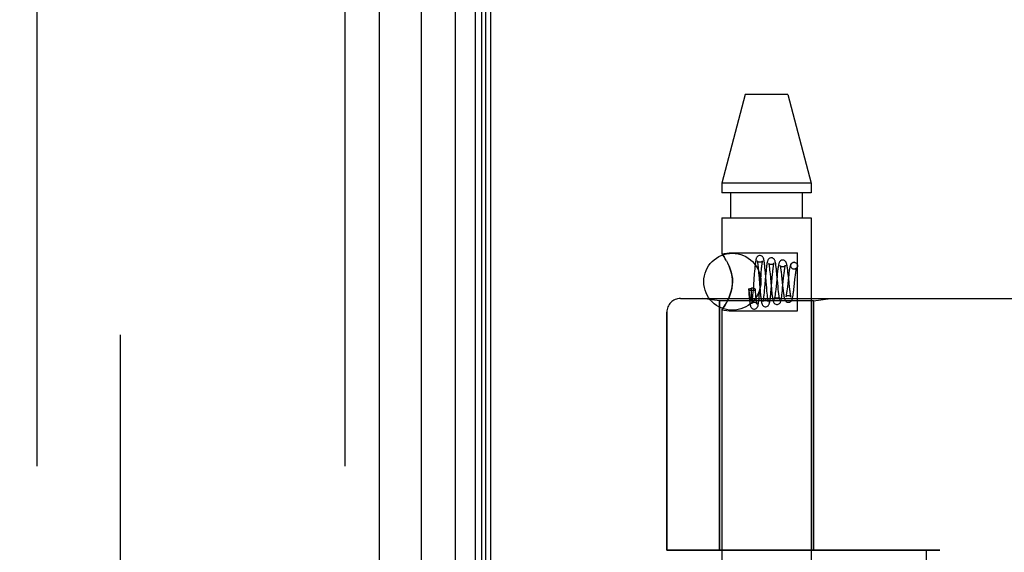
# Model space of a CAD drawing. Header units: inches. Extents: x 0 to 212, y 0 to 138.
# Tile 263 of 269: x 108.75 to 110.9, y 93.46 to 94.63. Entities that reach past the tile are written whole.
import ezdxf

# ---------------------------------------------------------------- set-up
doc = ezdxf.new("R2010")
doc.units = ezdxf.units.IN
doc.header["$LTSCALE"] = 11.6875
doc.header["$MEASUREMENT"] = 0
doc.linetypes.add('HIDDEN', pattern=[0.2, 0.1, -0.1])
doc.layers.get('0').update_dxf_attribs({"linetype": 'CONTINUOUS'})
for name, color, linetype in [('DEFAULT_2', 8, 'HIDDEN'), ('DIMENSIONS', 7, 'CONTINUOUS'), ('LEFTHAND_DOOR_ASSEMBLY', 7, 'CONTINUOUS'), ('RIGHTHAND_DOOR_ASSEMBLY', 7, 'CONTINUOUS')]:
    doc.layers.add(name, color=color, linetype=linetype)
doc.styles.get("Standard").update_dxf_attribs({"font": 'arial.ttf'})
doc.dimstyles.new('DIMSTYLE_1', dxfattribs={"dimtxt": 0.9375, "dimasz": 1.25, "dimexe": 0.09, "dimexo": 0.07, "dimgap": 0.0375, "dimtad": 0, "dimtih": 1, "dimtoh": 1, "dimzin": 4, "dimdsep": 46, "dimtxsty": 'Standard', "dimblk": '_FILLED', "dimblk1": '_FILLED', "dimblk2": '_FILLED', "dimcen": 0.09, "dimadec": 3, "dimazin": 1, "dimtfac": 1, "dimtdec": 3, "dimtofl": 0, "dimtmove": 0, "dimatfit": 3, "dimldrblk": '_FILLED', "dimfxl": 0, "dimtolj": 1, "dimtzin": 4, "dimarcsym": 0})

# ---------------------------------------------------------------- blocks, each defined once
blk = doc.blocks.new('_FILLED')
at = {"color": 0, "linetype": 'ByBlock'}
blk.add_solid([(0, 0), (-1, 0.2), (-1, -0.2)], dxfattribs=at)
blk = doc.blocks.new('*D12')
at = {"layer": 'DIMENSIONS', "color": 2, "linetype": 'Continuous'}
for p, q in [((109.0088, 97.5397), (104.7621, 97.5397)), ((105.8871, 97.5397), (105.8871, 68.4772)), ((105.8871, 37.5397), (105.8871, 66.6022)), ((109.0198, 37.5397), (104.7621, 37.5397))]:
    blk.add_line(p, q, dxfattribs=at)
at = {"layer": 'DIMENSIONS', "color": 2, "linetype": 'Continuous', "xscale": 1.25, "yscale": 1.25, "zscale": 1.25}
for p, rotation in [((105.8871, 97.5397), 90), ((105.8871, 37.5397), 270)]:
    blk.add_blockref('_FILLED', p, dxfattribs=dict(at, rotation=rotation))
at = {"layer": 'DIMENSIONS', "color": 2, "linetype": 'Continuous', "insert": (105.8871, 68.0084), "char_height": 0.9375, "width": 3.276022, "attachment_point": 2, "line_spacing_factor": 0.9}
blk.add_mtext('60.00', dxfattribs=at)

msp = doc.modelspace()

# ---------------------------------------------------------------- linework, layer by layer
at = {"color": 3, "linetype": 'Continuous'}
msp.add_line((109.7798, 37.6437), (109.7798, 97.4357), dxfattribs=at)
at = {"layer": 'DEFAULT_2', "color": 8, "linetype": 'HIDDEN'}
msp.add_line((108.9673, 96.2741), (108.9673, 38.8052), dxfattribs=at)
at = {"layer": 'LEFTHAND_DOOR_ASSEMBLY', "color": 8, "linetype": 'HIDDEN'}
for p, q in [((108.7848, 97.1547), (108.7848, 37.9247)), ((109.4598, 97.1547), (109.4598, 37.9247)), ((110.1951, 94.0159), (112.2588, 94.0159)), ((110.2808, 94.0107), (110.2433, 94.0159)), ((110.2808, 94.0107), (110.2808, 93.4647)), ((110.4868, 94.0107), (110.2808, 94.0107)), ((110.4868, 94.0107), (110.5243, 94.0159)), ((110.4868, 94.0107), (110.4868, 93.4647)), ((110.1651, 93.9859), (110.1651, 93.4647)), ((110.7638, 93.4647), (110.1651, 93.4647)), ((110.7338, 93.4647), (110.7338, 91.8647))]:
    msp.add_line(p, q, dxfattribs=at)
for centre, radius, start, end in [((110.1951, 93.9859), 0.03, 90, 180), ((110.2588, 95.9398), 2.7751, 270, 316.1116)]:
    msp.add_arc(centre, radius, start, end, dxfattribs=at)
at = {"layer": 'RIGHTHAND_DOOR_ASSEMBLY', "color": 7, "linetype": 'Continuous'}
for p, q in [((109.7021, 37.8743), (109.7021, 97.205)), ((109.7455, 97.1961), (109.7455, 37.8832)), ((109.6269, 97.1767), (109.6269, 37.9027)), ((109.7592, 97.1893), (109.7592, 37.89)), ((109.7679, 97.187), (109.7679, 37.8924))]:
    msp.add_line(p, q, dxfattribs=at)
at = {"layer": 'RIGHTHAND_DOOR_ASSEMBLY', "color": 8, "linetype": 'HIDDEN'}
for p, q in [((108.7848, 97.1547), (108.7848, 37.9247)), ((109.4598, 97.1547), (109.4598, 37.9247)), ((110.3373, 94.4627), (110.2858, 94.2686)), ((110.4303, 94.4627), (110.3373, 94.4627)), ((110.4303, 94.4627), (110.4818, 94.2686)), ((110.2858, 94.2686), (110.2858, 94.2477)), ((110.4818, 94.2686), (110.2858, 94.2686)), ((110.4818, 94.2686), (110.4818, 94.2477)), ((110.4818, 94.2477), (110.2858, 94.2477)), ((110.3053, 94.1927), (110.3053, 94.2477)), ((110.4623, 94.1927), (110.4623, 94.2477)), ((110.2858, 94.1927), (110.2858, 94.1141)), ((110.2858, 94.1927), (110.4818, 94.1927)), ((110.4818, 94.1927), (110.4818, 91.3447)), ((110.2858, 94.1141), (110.3018, 94.1162)), ((110.2861, 94.1137), (110.2858, 94.1141)), ((110.3018, 94.1162), (110.4518, 94.1162)), ((110.4518, 93.9892), (110.4518, 94.1162)), ((110.3018, 94.0866), (110.2989, 94.0929)), ((110.4457, 94.095), (110.4442, 94.0952)), ((110.4443, 94.0952), (110.4457, 94.095)), ((110.357, 94.0703), (110.3542, 94.0345)), ((110.3574, 94.0757), (110.357, 94.0703)), ((110.3652, 94.0853), (110.3656, 94.0814)), ((110.3656, 94.0814), (110.366, 94.077)), ((110.366, 94.077), (110.3665, 94.0721)), ((110.3665, 94.0721), (110.3674, 94.0614)), ((110.369, 94.0331), (110.3717, 94.0672)), ((110.3717, 94.0672), (110.3723, 94.0746)), ((110.3723, 94.0746), (110.3727, 94.0791)), ((110.3809, 94.0782), (110.3804, 94.0834)), ((110.3814, 94.0726), (110.3809, 94.0782)), ((110.3823, 94.0611), (110.3814, 94.0726)), ((110.3822, 94.0708), (110.3817, 94.0652)), ((110.3906, 94.0783), (110.391, 94.0743)), ((110.391, 94.0743), (110.3915, 94.0699)), ((110.3915, 94.0699), (110.3922, 94.0628)), ((110.3963, 94.0614), (110.397, 94.0691)), ((110.397, 94.0691), (110.3974, 94.0739)), ((110.4059, 94.0757), (110.4053, 94.0806)), ((110.4064, 94.0704), (110.4059, 94.0757)), ((110.4074, 94.0592), (110.4064, 94.0704)), ((110.4073, 94.07), (110.4068, 94.0649)), ((110.4314, 94.0684), (110.4308, 94.0739)), ((110.4323, 94.0594), (110.4314, 94.0684)), ((110.4442, 94.0802), (110.4429, 94.0803)), ((110.4443, 94.0802), (110.4429, 94.0803)), ((110.3674, 94.0614), (110.3686, 94.0467)), ((110.3686, 94.0467), (110.3696, 94.035)), ((110.3817, 94.0652), (110.3795, 94.0399)), ((110.3922, 94.0628), (110.3934, 94.0497)), ((110.3934, 94.0497), (110.3944, 94.0387)), ((110.394, 94.0354), (110.3963, 94.0614)), ((110.4068, 94.0649), (110.4046, 94.0422)), ((110.4082, 94.0507), (110.4074, 94.0592)), ((110.4092, 94.0403), (110.4082, 94.0507)), ((110.4167, 94.0661), (110.4175, 94.0584)), ((110.4175, 94.0584), (110.419, 94.0443)), ((110.4191, 94.0384), (110.4213, 94.061)), ((110.4213, 94.061), (110.4219, 94.0661)), ((110.4317, 94.0628), (110.4294, 94.0417)), ((110.4333, 94.0502), (110.4323, 94.0594)), ((110.4342, 94.0416), (110.4333, 94.0502)), ((110.4443, 94.0414), (110.4461, 94.0576)), ((110.4461, 94.0576), (110.4466, 94.0626)), ((110.3443, 94.0361), (110.3448, 94.0302)), ((110.3447, 94.0369), (110.345, 94.0342)), ((110.3448, 94.0302), (110.3453, 94.0246)), ((110.345, 94.0342), (110.3452, 94.0317)), ((110.3452, 94.0317), (110.3455, 94.0295)), ((110.3453, 94.0246), (110.3458, 94.0194)), ((110.3455, 94.0295), (110.3457, 94.0276)), ((110.3457, 94.0276), (110.3459, 94.0259)), ((110.3459, 94.0259), (110.3461, 94.0243)), ((110.3461, 94.0243), (110.3463, 94.023)), ((110.351, 94.0226), (110.351, 94.0237)), ((110.3518, 94.0385), (110.3511, 94.0384)), ((110.3511, 94.0347), (110.3511, 94.0384)), ((110.3511, 94.0315), (110.3511, 94.0347)), ((110.3511, 94.0287), (110.3511, 94.0315)), ((110.3511, 94.0271), (110.3511, 94.0287)), ((110.3511, 94.0256), (110.3511, 94.0271)), ((110.3532, 94.0239), (110.3529, 94.0202)), ((110.3536, 94.028), (110.3532, 94.0239)), ((110.3542, 94.0345), (110.3536, 94.028)), ((110.3598, 94.0299), (110.3593, 94.0362)), ((110.3602, 94.0254), (110.3598, 94.0299)), ((110.3606, 94.0212), (110.3602, 94.0254)), ((110.3685, 94.0274), (110.369, 94.0331)), ((110.3696, 94.035), (110.3701, 94.0295)), ((110.3701, 94.0295), (110.3706, 94.0245)), ((110.3788, 94.0326), (110.3784, 94.0282)), ((110.3795, 94.0399), (110.3788, 94.0326)), ((110.3848, 94.0318), (110.3842, 94.039)), ((110.3852, 94.0274), (110.3848, 94.0318)), ((110.3856, 94.0234), (110.3852, 94.0274)), ((110.3935, 94.0297), (110.394, 94.0354)), ((110.3944, 94.0387), (110.3949, 94.0333)), ((110.3949, 94.0333), (110.3955, 94.0282)), ((110.4039, 94.0354), (110.4034, 94.0313)), ((110.4046, 94.0422), (110.4039, 94.0354)), ((110.4096, 94.0356), (110.4092, 94.0403)), ((110.4101, 94.0313), (110.4096, 94.0356)), ((110.419, 94.0443), (110.4196, 94.0387)), ((110.4196, 94.0387), (110.4202, 94.0335)), ((110.4294, 94.0417), (110.4288, 94.0372)), ((110.4348, 94.0365), (110.4342, 94.0416)), ((110.1951, 94.0159), (112.2588, 94.0159)), ((110.2808, 94.0107), (110.2433, 94.0159)), ((110.2808, 93.4647), (110.2808, 94.0107)), ((110.4868, 94.0107), (110.2808, 94.0107)), ((110.2989, 94.0124), (110.3018, 94.0187)), ((110.3508, 94.0186), (110.3509, 94.0192)), ((110.3509, 94.0199), (110.351, 94.0207)), ((110.3509, 94.0192), (110.3509, 94.0199)), ((110.351, 94.0216), (110.351, 94.0226)), ((110.351, 94.0207), (110.351, 94.0216)), ((110.3609, 94.0173), (110.3606, 94.0212)), ((110.4868, 94.0107), (110.5243, 94.0159)), ((110.4868, 93.4647), (110.4868, 94.0107)), ((110.1651, 93.4647), (110.1651, 93.9859)), ((110.2858, 93.9912), (110.2858, 91.3447)), ((110.2858, 93.9912), (110.3018, 93.9892)), ((110.3018, 93.9892), (110.4518, 93.9892)), ((110.1651, 93.4647), (110.7638, 93.4647)), ((110.7338, 93.4647), (110.7338, 91.8647))]:
    msp.add_line(p, q, dxfattribs=at)
at = {"layer": 'RIGHTHAND_DOOR_ASSEMBLY', "color": 3, "linetype": 'Continuous'}
msp.add_line((109.5348, 97.1547), (109.5348, 37.9247), dxfattribs=at)
at = {"layer": 'RIGHTHAND_DOOR_ASSEMBLY', "color": 8, "linetype": 'HIDDEN'}
for points in [[(110.2858, 94.1141), (110.2861, 94.1137), (110.2871, 94.1124)], [(110.296, 94.0985), (110.2932, 94.1032), (110.2907, 94.1072), (110.2886, 94.1102), (110.2871, 94.1124)], [(110.2886, 94.1102), (110.2907, 94.1072), (110.2932, 94.1032)], [(110.3693, 94.1102), (110.3683, 94.1101), (110.3664, 94.1096), (110.3647, 94.1087), (110.3633, 94.1075), (110.3625, 94.1064), (110.3619, 94.1053), (110.3614, 94.1043), (110.3611, 94.1033), (110.3608, 94.1023), (110.3606, 94.1012), (110.3603, 94.1), (110.3601, 94.0987), (110.3598, 94.0973), (110.3596, 94.0957), (110.3594, 94.094), (110.3591, 94.0922), (110.3589, 94.0902), (110.3586, 94.088), (110.3584, 94.0857), (110.3582, 94.0834), (110.3579, 94.0809), (110.3574, 94.0757)], [(110.3804, 94.0834), (110.3801, 94.0859), (110.3798, 94.0883), (110.3796, 94.0905), (110.3793, 94.0926), (110.3791, 94.0944), (110.3788, 94.0962), (110.3786, 94.0977), (110.3784, 94.0991), (110.3781, 94.1004), (110.3779, 94.1015), (110.3776, 94.1026), (110.3773, 94.1036), (110.3769, 94.1045), (110.3765, 94.1055), (110.3758, 94.1066), (110.3749, 94.1077), (110.3736, 94.1088), (110.3719, 94.1097), (110.3701, 94.1101), (110.3692, 94.1102)], [(110.296, 94.0985), (110.2989, 94.0929), (110.3018, 94.0866)], [(110.3631, 94.0988), (110.3631, 94.0988), (110.3632, 94.0987), (110.3633, 94.0984), (110.3634, 94.0979), (110.3635, 94.0973), (110.3637, 94.0965), (110.3639, 94.0955), (110.364, 94.0944), (110.3642, 94.0932), (110.3644, 94.0919), (110.3646, 94.0904), (110.3648, 94.0889), (110.365, 94.0872), (110.3652, 94.0853)], [(110.3692, 94.0952), (110.3681, 94.0953), (110.3667, 94.0957), (110.3654, 94.0963), (110.3644, 94.0971), (110.3638, 94.0978), (110.3634, 94.0984), (110.3632, 94.0987), (110.3631, 94.0988)], [(110.3752, 94.0984), (110.3753, 94.0987), (110.3753, 94.0988), (110.3753, 94.0988), (110.3752, 94.0985), (110.3748, 94.0979), (110.3741, 94.0972), (110.3731, 94.0963), (110.3716, 94.0956), (110.37, 94.0952), (110.3692, 94.0952)], [(110.3727, 94.0791), (110.3731, 94.0832), (110.3733, 94.0851), (110.3735, 94.0869), (110.3737, 94.0886), (110.3739, 94.0902), (110.3741, 94.0916), (110.3742, 94.093), (110.3744, 94.0942), (110.3746, 94.0953), (110.3748, 94.0963), (110.3749, 94.0971), (110.3751, 94.0978), (110.3752, 94.0983), (110.3752, 94.0984)], [(110.3943, 94.1052), (110.3933, 94.1051), (110.3913, 94.1046), (110.3896, 94.1036), (110.3883, 94.1024), (110.3874, 94.1013), (110.3868, 94.1001), (110.3863, 94.0991), (110.386, 94.098), (110.3857, 94.0969), (110.3854, 94.0957), (110.3851, 94.0944), (110.3848, 94.093), (110.3846, 94.0914), (110.3843, 94.0896), (110.384, 94.0877), (110.3838, 94.0857), (110.3835, 94.0835), (110.3832, 94.0812), (110.383, 94.0788), (110.3827, 94.0762), (110.3822, 94.0708)], [(110.3882, 94.0937), (110.3883, 94.0935), (110.3884, 94.0932), (110.3885, 94.0927), (110.3887, 94.092), (110.3888, 94.0912), (110.389, 94.0902), (110.3892, 94.0891), (110.3894, 94.0879), (110.3896, 94.0866), (110.3898, 94.0851), (110.39, 94.0836), (110.3902, 94.0819), (110.3904, 94.0801), (110.3906, 94.0783)], [(110.3942, 94.0902), (110.3932, 94.0903), (110.3917, 94.0907), (110.3905, 94.0913), (110.3895, 94.092), (110.3888, 94.0927), (110.3884, 94.0933), (110.3883, 94.0936), (110.3882, 94.0937)], [(110.4053, 94.0806), (110.4051, 94.0829), (110.4048, 94.0851), (110.4045, 94.0871), (110.4043, 94.089), (110.404, 94.0907), (110.4038, 94.0923), (110.4035, 94.0938), (110.4032, 94.0951), (110.403, 94.0963), (110.4027, 94.0974), (110.4024, 94.0985), (110.402, 94.0995), (110.4015, 94.1005), (110.4009, 94.1016), (110.3999, 94.1028), (110.3985, 94.1039), (110.3968, 94.1047), (110.395, 94.1051), (110.3942, 94.1052)], [(110.4001, 94.0932), (110.4002, 94.0935), (110.4002, 94.0937), (110.4001, 94.0934), (110.3997, 94.0928), (110.399, 94.0921), (110.3979, 94.0912), (110.3965, 94.0906), (110.3949, 94.0902), (110.3942, 94.0902)], [(110.3974, 94.0739), (110.3979, 94.0782), (110.3981, 94.0802), (110.3983, 94.0821), (110.3985, 94.0838), (110.3988, 94.0855), (110.399, 94.087), (110.3992, 94.0884), (110.3994, 94.0896), (110.3996, 94.0907), (110.3997, 94.0917), (110.3999, 94.0924), (110.4, 94.0931), (110.4001, 94.0932)], [(110.4192, 94.1002), (110.4183, 94.1001), (110.4163, 94.0996), (110.4146, 94.0986), (110.4133, 94.0975), (110.4124, 94.0963), (110.4117, 94.0951), (110.4112, 94.0939), (110.4108, 94.0926), (110.4104, 94.0912), (110.41, 94.0896), (110.4097, 94.0878), (110.4093, 94.0859), (110.409, 94.0838), (110.4087, 94.0817), (110.4084, 94.0795), (110.4081, 94.0772), (110.4079, 94.0749), (110.4073, 94.07)], [(110.4133, 94.0885), (110.4134, 94.0884), (110.4135, 94.088), (110.4137, 94.0874), (110.4139, 94.0866), (110.414, 94.0857), (110.4143, 94.0846), (110.4145, 94.0834), (110.4147, 94.082), (110.4149, 94.0805), (110.4152, 94.0788), (110.4154, 94.077), (110.4156, 94.0751), (110.4159, 94.073)], [(110.4192, 94.0852), (110.4183, 94.0853), (110.4168, 94.0856), (110.4156, 94.0862), (110.4146, 94.0869), (110.414, 94.0876), (110.4135, 94.0882), (110.4134, 94.0885), (110.4133, 94.0885)], [(110.4308, 94.0739), (110.4305, 94.0765), (110.4302, 94.0789), (110.4299, 94.0811), (110.4296, 94.0832), (110.4293, 94.0851), (110.429, 94.0869), (110.4287, 94.0884), (110.4284, 94.0899), (110.4281, 94.0911), (110.4278, 94.0923), (110.4275, 94.0934), (110.4271, 94.0944), (110.4266, 94.0955), (110.4259, 94.0966), (110.4249, 94.0978), (110.4235, 94.0989), (110.4218, 94.0997), (110.42, 94.1001), (110.4192, 94.1002)], [(110.4249, 94.0879), (110.425, 94.0883), (110.4251, 94.0885), (110.4251, 94.0886), (110.425, 94.0883), (110.4246, 94.0877), (110.4239, 94.087), (110.4227, 94.0862), (110.4213, 94.0855), (110.4198, 94.0852), (110.4192, 94.0852)], [(110.4442, 94.0952), (110.4433, 94.0951), (110.4414, 94.0946), (110.4396, 94.0937), (110.4382, 94.0925), (110.4373, 94.0913), (110.4366, 94.0901), (110.4361, 94.0889), (110.4357, 94.0877), (110.4353, 94.0864), (110.435, 94.085), (110.4346, 94.0834), (110.4343, 94.0817), (110.434, 94.0797), (110.4336, 94.0777), (110.4333, 94.0755), (110.433, 94.0731), (110.4327, 94.0707), (110.4323, 94.0681), (110.4317, 94.0628)], [(110.4429, 94.0803), (110.4423, 94.0805), (110.4406, 94.0812), (110.439, 94.0824), (110.4378, 94.0839), (110.4371, 94.0857), (110.4368, 94.0877), (110.4371, 94.0896), (110.4378, 94.0914), (110.439, 94.093), (110.4406, 94.0941), (110.4423, 94.0949), (110.4443, 94.0952)], [(110.4457, 94.095), (110.4463, 94.0949), (110.448, 94.0941), (110.4496, 94.093), (110.4508, 94.0914), (110.4515, 94.0896), (110.4518, 94.0877), (110.4515, 94.0857), (110.4508, 94.0839), (110.4496, 94.0824), (110.448, 94.0812), (110.4463, 94.0805), (110.4443, 94.0802)], [(110.3018, 94.0187), (110.3035, 94.023), (110.305, 94.0274), (110.3064, 94.032), (110.3075, 94.0368), (110.3084, 94.0419), (110.309, 94.0472), (110.3092, 94.0526), (110.309, 94.058), (110.3084, 94.0634), (110.3075, 94.0685), (110.3064, 94.0733), (110.305, 94.0779), (110.3035, 94.0823), (110.3018, 94.0866)], [(110.3018, 94.0866), (110.3043, 94.08), (110.3064, 94.0733), (110.3079, 94.0664), (110.3089, 94.0595), (110.3092, 94.0525), (110.3088, 94.0457), (110.3079, 94.0388), (110.3064, 94.032), (110.3043, 94.0253), (110.3018, 94.0187)], [(110.4159, 94.073), (110.4164, 94.0685), (110.4167, 94.0661)], [(110.4219, 94.0661), (110.4224, 94.0709), (110.4226, 94.0731), (110.4229, 94.0752), (110.4231, 94.0772), (110.4234, 94.0791), (110.4236, 94.0808), (110.4238, 94.0824), (110.4241, 94.0838), (110.4243, 94.085), (110.4245, 94.0861), (110.4247, 94.087), (110.4249, 94.0878), (110.4249, 94.0879)], [(110.4499, 94.0834), (110.45, 94.0834), (110.4499, 94.0833), (110.4496, 94.0829), (110.4491, 94.0823), (110.4481, 94.0814), (110.4467, 94.0807), (110.4451, 94.0802), (110.4442, 94.0802)], [(110.4466, 94.0626), (110.4472, 94.0672), (110.4475, 94.0693), (110.4477, 94.0713), (110.448, 94.0732), (110.4482, 94.0749), (110.4485, 94.0765), (110.4487, 94.078), (110.449, 94.0793), (110.4492, 94.0805), (110.4494, 94.0815), (110.4496, 94.0823), (110.4498, 94.0829), (110.4499, 94.0833), (110.4499, 94.0834)], [(110.3842, 94.039), (110.383, 94.0524), (110.3828, 94.0553), (110.3823, 94.0611)], [(110.3447, 94.0369), (110.3444, 94.0363), (110.3443, 94.0361)], [(110.3443, 94.0361), (110.3444, 94.0358), (110.3449, 94.0353), (110.3457, 94.0348), (110.3469, 94.0344), (110.3484, 94.0341), (110.35, 94.0339), (110.3518, 94.0338)], [(110.3447, 94.0369), (110.3464, 94.0372), (110.348, 94.0376), (110.3495, 94.038), (110.3511, 94.0384)], [(110.351, 94.0237), (110.3511, 94.0243), (110.3511, 94.0256)], [(110.3593, 94.0362), (110.359, 94.0367), (110.3583, 94.0373), (110.3571, 94.0378), (110.3555, 94.0381), (110.3538, 94.0384), (110.3518, 94.0385)], [(110.3518, 94.0338), (110.3538, 94.0339), (110.3555, 94.0341), (110.3571, 94.0345), (110.3583, 94.035), (110.359, 94.0355), (110.3593, 94.0361), (110.3593, 94.0362)], [(110.3568, 93.9927), (110.3576, 93.9927), (110.3594, 93.9932), (110.3611, 93.994), (110.3624, 93.9951), (110.3633, 93.9962), (110.364, 93.9973), (110.3644, 93.9983), (110.3648, 93.9992), (110.3651, 94.0002), (110.3653, 94.0013), (110.3656, 94.0024), (110.3658, 94.0037), (110.3661, 94.0051), (110.3663, 94.0067), (110.3665, 94.0084), (110.3668, 94.0103), (110.367, 94.0123), (110.3673, 94.0145), (110.3675, 94.0169), (110.3678, 94.0193), (110.368, 94.0219), (110.3685, 94.0274)], [(110.3706, 94.0245), (110.3708, 94.0221), (110.371, 94.0199), (110.3713, 94.0177), (110.3715, 94.0157), (110.3718, 94.0139), (110.372, 94.0122), (110.3723, 94.0106), (110.3725, 94.0092), (110.3727, 94.0079), (110.373, 94.0067), (110.3733, 94.0056), (110.3736, 94.0046), (110.3739, 94.0036), (110.3743, 94.0026), (110.3749, 94.0015), (110.3758, 94.0004), (110.3772, 93.9992), (110.3789, 93.9982), (110.3808, 93.9977), (110.3818, 93.9977)], [(110.3784, 94.0282), (110.378, 94.0241), (110.3777, 94.0223), (110.3775, 94.0205), (110.3773, 94.0188), (110.3771, 94.0173), (110.377, 94.0159), (110.3768, 94.0146), (110.3766, 94.0134), (110.3764, 94.0123), (110.3762, 94.0114), (110.3761, 94.0106), (110.3759, 94.01), (110.3758, 94.0095), (110.3758, 94.0094)], [(110.3817, 93.9977), (110.3826, 93.9977), (110.3844, 93.9982), (110.3861, 93.999), (110.3874, 94.0001), (110.3884, 94.0013), (110.389, 94.0024), (110.3895, 94.0034), (110.3899, 94.0044), (110.3902, 94.0055), (110.3905, 94.0067), (110.3908, 94.008), (110.391, 94.0095), (110.3913, 94.0111), (110.3916, 94.0129), (110.3918, 94.0148), (110.3921, 94.017), (110.3924, 94.0192), (110.3927, 94.0217), (110.3929, 94.0242), (110.3935, 94.0297)], [(110.3955, 94.0282), (110.3957, 94.0257), (110.396, 94.0234), (110.3963, 94.0212), (110.3966, 94.0192), (110.3969, 94.0173), (110.3972, 94.0155), (110.3974, 94.0139), (110.3977, 94.0125), (110.3981, 94.0112), (110.3984, 94.01), (110.3988, 94.0088), (110.3992, 94.0077), (110.3999, 94.0066), (110.4008, 94.0054), (110.4021, 94.0042), (110.4038, 94.0033), (110.4058, 94.0027), (110.4067, 94.0027)], [(110.4034, 94.0313), (110.403, 94.0275), (110.4028, 94.0258), (110.4026, 94.0242), (110.4024, 94.0227), (110.4022, 94.0212), (110.402, 94.0199), (110.4018, 94.0187), (110.4016, 94.0177), (110.4014, 94.0167), (110.4012, 94.0159), (110.4011, 94.0152), (110.4009, 94.0147), (110.4009, 94.0146)], [(110.4067, 94.0027), (110.4075, 94.0027), (110.4094, 94.0032), (110.4111, 94.004), (110.4125, 94.0051), (110.4134, 94.0063), (110.4141, 94.0075), (110.4146, 94.0086), (110.415, 94.0098), (110.4154, 94.0111), (110.4157, 94.0125), (110.4161, 94.0141), (110.4164, 94.0158), (110.4167, 94.0178), (110.417, 94.02), (110.4173, 94.0223), (110.4176, 94.0248), (110.4179, 94.0273), (110.4183, 94.03), (110.4185, 94.0327), (110.4191, 94.0384)], [(110.4127, 94.0142), (110.4127, 94.0143), (110.4126, 94.0145), (110.4124, 94.015), (110.4123, 94.0156), (110.4121, 94.0164), (110.412, 94.0173), (110.4118, 94.0184), (110.4116, 94.0196), (110.4114, 94.0209), (110.4112, 94.0224), (110.411, 94.0239), (110.4107, 94.0256), (110.4105, 94.0274), (110.4103, 94.0293), (110.4101, 94.0313)], [(110.4202, 94.0335), (110.4205, 94.031), (110.4208, 94.0286), (110.4211, 94.0264), (110.4214, 94.0243), (110.4217, 94.0223), (110.422, 94.0206), (110.4223, 94.0189), (110.4226, 94.0175), (110.423, 94.0162), (110.4233, 94.0149), (110.4237, 94.0138), (110.4242, 94.0127), (110.4249, 94.0115), (110.4258, 94.0103), (110.4271, 94.0092), (110.4289, 94.0082), (110.4308, 94.0077), (110.4317, 94.0077)], [(110.4288, 94.0372), (110.4283, 94.033), (110.4281, 94.0311), (110.4278, 94.0293), (110.4276, 94.0277), (110.4273, 94.0261), (110.4271, 94.0247), (110.4269, 94.0235), (110.4267, 94.0224), (110.4265, 94.0214), (110.4263, 94.0206), (110.4261, 94.02), (110.4261, 94.0198)], [(110.4317, 94.0077), (110.4325, 94.0077), (110.4343, 94.0081), (110.436, 94.009), (110.4374, 94.01), (110.4384, 94.0112), (110.4391, 94.0123), (110.4396, 94.0134), (110.44, 94.0144), (110.4403, 94.0155), (110.4406, 94.0167), (110.4409, 94.018), (110.4412, 94.0194), (110.4415, 94.021), (110.4418, 94.0227), (110.4421, 94.0246), (110.4425, 94.0267), (110.4428, 94.0289), (110.4431, 94.0312), (110.4434, 94.0336), (110.4437, 94.0361), (110.4443, 94.0414)], [(110.4375, 94.0194), (110.4375, 94.0195), (110.4374, 94.0198), (110.4372, 94.0204), (110.437, 94.0212), (110.4368, 94.0222), (110.4366, 94.0234), (110.4363, 94.0248), (110.4361, 94.0264), (110.4358, 94.0281), (110.4356, 94.03), (110.4353, 94.032), (110.435, 94.0342), (110.4348, 94.0365)], [(110.2861, 93.9916), (110.2871, 93.9929), (110.2886, 93.9951), (110.2907, 93.9981), (110.2932, 94.0021), (110.296, 94.0069)], [(110.3018, 94.0187), (110.2989, 94.0124), (110.296, 94.0069), (110.2932, 94.0021), (110.2907, 93.9981), (110.2886, 93.9951)], [(110.3458, 94.0194), (110.346, 94.017), (110.3462, 94.0147), (110.3465, 94.0126), (110.3467, 94.0106), (110.3469, 94.0087), (110.3472, 94.007), (110.3474, 94.0055), (110.3476, 94.004), (110.3479, 94.0027), (110.3481, 94.0016), (110.3484, 94.0005), (110.3486, 93.9995), (110.349, 93.9986), (110.3494, 93.9976), (110.35, 93.9965), (110.3508, 93.9954), (110.3521, 93.9942), (110.3538, 93.9933), (110.3558, 93.9927), (110.3568, 93.9927)], [(110.3463, 94.023), (110.3464, 94.0223), (110.3465, 94.0218), (110.3466, 94.0212), (110.3467, 94.0207), (110.3468, 94.0202), (110.3469, 94.0197), (110.3469, 94.0193), (110.347, 94.0189), (110.3471, 94.0185), (110.3472, 94.0181), (110.3472, 94.0178), (110.3473, 94.0174), (110.3474, 94.0171), (110.3475, 94.0168), (110.3475, 94.0166), (110.3476, 94.0163), (110.3476, 94.016), (110.3477, 94.0158), (110.3478, 94.0156), (110.3478, 94.0153), (110.3479, 94.0151), (110.348, 94.0149), (110.348, 94.0147), (110.3481, 94.0145), (110.3482, 94.0144), (110.3482, 94.0142), (110.3483, 94.014), (110.3484, 94.0138), (110.3484, 94.0137), (110.3485, 94.0135), (110.3486, 94.0134), (110.3486, 94.0133), (110.3487, 94.0132), (110.3488, 94.013), (110.3488, 94.013), (110.3489, 94.0129), (110.349, 94.0128), (110.3491, 94.0127), (110.3492, 94.0127), (110.3493, 94.0126), (110.3494, 94.0126), (110.3495, 94.0126), (110.3497, 94.0127), (110.3498, 94.0129), (110.3499, 94.0131), (110.35, 94.0132), (110.3501, 94.0134), (110.3501, 94.0136), (110.3502, 94.0137), (110.3502, 94.0139), (110.3503, 94.014), (110.3503, 94.0142), (110.3503, 94.0143), (110.3504, 94.0145), (110.3504, 94.0146), (110.3504, 94.0147), (110.3504, 94.0148), (110.3505, 94.015), (110.3505, 94.0151), (110.3505, 94.0152), (110.3505, 94.0154), (110.3505, 94.0155), (110.3506, 94.0156), (110.3506, 94.0158), (110.3506, 94.0159), (110.3506, 94.0161), (110.3506, 94.0162), (110.3507, 94.0164), (110.3507, 94.0166), (110.3507, 94.0167), (110.3507, 94.0169), (110.3507, 94.0171), (110.3507, 94.0173), (110.3508, 94.0176), (110.3508, 94.0178), (110.3508, 94.0181), (110.3508, 94.0186)], [(110.3507, 94.0042), (110.3506, 94.004), (110.3506, 94.004), (110.3506, 94.0041), (110.3508, 94.0044), (110.3512, 94.005), (110.3519, 94.0057), (110.3529, 94.0065), (110.3542, 94.0072), (110.3557, 94.0076), (110.3567, 94.0077)], [(110.3529, 94.0202), (110.3525, 94.0167), (110.3523, 94.0152), (110.3522, 94.0137), (110.352, 94.0123), (110.3518, 94.0109), (110.3517, 94.0097), (110.3515, 94.0086), (110.3514, 94.0076), (110.3512, 94.0067), (110.3511, 94.0059), (110.3509, 94.0053), (110.3508, 94.0047), (110.3507, 94.0043), (110.3507, 94.0042)], [(110.3567, 94.0077), (110.3577, 94.0076), (110.3595, 94.0071), (110.361, 94.0062), (110.362, 94.0053), (110.3625, 94.0046), (110.3628, 94.0041), (110.3629, 94.004)], [(110.3629, 94.004), (110.3629, 94.004), (110.3628, 94.0042), (110.3627, 94.0046), (110.3626, 94.0051), (110.3625, 94.0058), (110.3623, 94.0065), (110.3622, 94.0075), (110.362, 94.0085), (110.3618, 94.0097), (110.3617, 94.011), (110.3615, 94.0124), (110.3613, 94.0139), (110.3611, 94.0156), (110.3609, 94.0173)], [(110.3758, 94.0094), (110.3757, 94.0092), (110.3757, 94.0091), (110.3757, 94.0092), (110.3759, 94.0095), (110.3763, 94.0101), (110.3769, 94.0108), (110.3779, 94.0115), (110.3792, 94.0122), (110.3807, 94.0126), (110.3817, 94.0127)], [(110.3817, 94.0127), (110.3827, 94.0126), (110.3845, 94.0121), (110.3859, 94.0112), (110.3869, 94.0104), (110.3875, 94.0097), (110.3877, 94.0092), (110.3878, 94.0091), (110.3878, 94.0091)], [(110.3878, 94.0091), (110.3878, 94.0091), (110.3877, 94.0094), (110.3876, 94.0098), (110.3875, 94.0104), (110.3873, 94.0111), (110.3871, 94.012), (110.387, 94.013), (110.3868, 94.0141), (110.3866, 94.0154), (110.3864, 94.0168), (110.3862, 94.0183), (110.386, 94.0199), (110.3858, 94.0216), (110.3856, 94.0234)], [(110.4009, 94.0146), (110.4008, 94.0144), (110.4008, 94.0142), (110.4008, 94.0143), (110.401, 94.0146), (110.4014, 94.0152), (110.4021, 94.0159), (110.403, 94.0166), (110.4043, 94.0172), (110.4057, 94.0176), (110.4067, 94.0177)], [(110.4067, 94.0177), (110.4077, 94.0176), (110.4094, 94.0171), (110.4108, 94.0163), (110.4118, 94.0154), (110.4124, 94.0148), (110.4126, 94.0143), (110.4127, 94.0142), (110.4127, 94.0142)], [(110.4261, 94.0198), (110.426, 94.0196), (110.4259, 94.0194), (110.4259, 94.0194), (110.4261, 94.0197), (110.4265, 94.0203), (110.4272, 94.0209), (110.4282, 94.0217), (110.4295, 94.0223), (110.4311, 94.0226), (110.4317, 94.0227)], [(110.4317, 94.0227), (110.4326, 94.0226), (110.4343, 94.0221), (110.4357, 94.0214), (110.4366, 94.0206), (110.4372, 94.0199), (110.4375, 94.0195), (110.4375, 94.0193), (110.4375, 94.0194)], [(110.2871, 93.9929), (110.2861, 93.9916), (110.2858, 93.9912)]]:
    msp.add_lwpolyline(points, dxfattribs=at)
msp.add_circle((110.3088, 94.0527), 0.0625, dxfattribs=at)
for centre, radius, start, end in [((110.1951, 93.9859), 0.03, 90, 180), ((110.2588, 95.9398), 2.7751, 270, 316.1116)]:
    msp.add_arc(centre, radius, start, end, dxfattribs=at)

# ---------------------------------------------------------------- dimensions: what is measured, and where the dimension line sits
at = {"layer": 'DIMENSIONS', "color": 2, "linetype": 'Continuous'}
dim = msp.add_linear_dim(base=(105.8871, 97.5397), p1=(109.0898, 37.5397), p2=(109.0788, 97.5397), angle=90, dimstyle='DIMSTYLE_1', dxfattribs=at)
dim.commit()
dim.dimension.update_dxf_attribs({"geometry": '*D12', "text_midpoint": (105.8799, 67.5344), "dimtype": 160})

doc.saveas('drawing.dxf')
